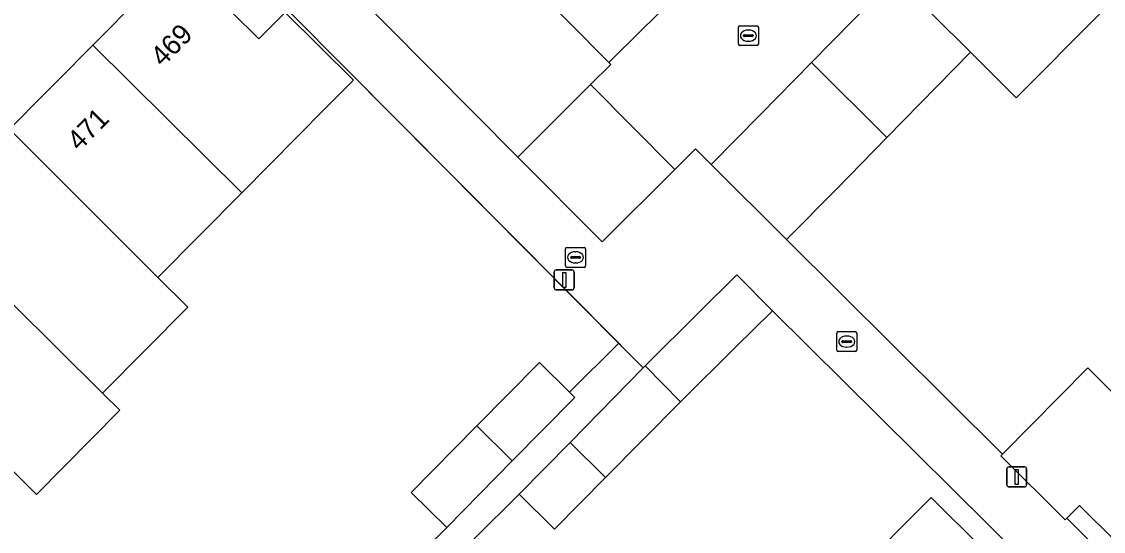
# Model space of a CAD drawing. Extents: x 157767 to 159172, y 387839 to 389425.
# Drawn here: x 158498.2 to 158552.4, y 388638.7 to 388664.2 of the extents above; entities that cross this region are included whole.
import ezdxf

# ---------------------------------------------------------------- set-up
doc = ezdxf.new("R2010")
doc.units = 0
for name, color, linetype in [('IMGEO_Erf', 7, 'Continuous'), ('IMGEO_Kolk', 7, 'Continuous'), ('IMGEO_Lichtmast', 7, 'Continuous'), ('IMGEO_Muur', 7, 'Continuous'), ('IMGEO_Pand', 7, 'Continuous'), ('IMGEO_Pand_nummerreeks', 7, 'Continuous'), ('IMGEO_Rijbaan_lokaal_open', 7, 'Continuous'), ('IMGEO_Voetpad_open', 7, 'Continuous')]:
    doc.layers.add(name, color=color, linetype=linetype)

msp = doc.modelspace()

# ---------------------------------------------------------------- linework, layer by layer
at = {"layer": 'IMGEO_Erf'}
for points in [[(158546.341, 388723.709), (158510.259, 388687.466), (158501.753, 388678.922), (158505.439, 388675.205), (158523.076, 388657.421), (158526.715, 388661.052), (158527.731, 388662.054), (158527.632, 388662.153), (158523.58, 388666.261), (158525.22, 388667.879), (158527.265, 388669.896), (158529.359, 388671.961), (158533.41, 388667.852), (158535.054, 388669.64), (158531, 388673.762), (158534.757, 388677.506), (158538.496, 388681.232), (158542.177, 388684.9), (158545.934, 388688.643)], [(158583.08, 388667.92), (158588.259, 388662.804), (158583.936, 388658.428), (158579.707, 388654.148), (158577.893, 388655.963), (158577.778, 388655.847), (158573.708, 388651.728), (158569.493, 388647.462), (158565.416, 388643.335), (158567.187, 388641.586), (158567.036, 388641.433), (158562.851, 388637.197), (158558.485, 388632.778), (158551.208, 388639.968), (158550.58, 388639.332), (158559.524, 388630.436), (158589.411, 388660.505), (158590.346, 388661.446), (158570.547, 388691.173)], [(158517.413, 388636.756), (158519.519, 388638.876), (158517.743, 388640.628), (158521.029, 388643.961), (158524.159, 388647.135), (158525.669, 388645.646), (158528.133, 388648.093), (158514.447, 388661.869), (158503.37, 388673.018)], [(158497.617, 388658.816), (158499.351, 388660.566), (158500, 388661.22), (158501.791, 388663.027), (158504.286, 388665.543), (158506.07, 388667.343), (158510.111, 388663.337), (158511.427, 388664.665), (158514.846, 388661.277), (158513.413, 388659.831), (158509.252, 388655.633), (158505.05, 388651.394), (158506.554, 388649.904), (158502.276, 388645.589), (158503.136, 388644.739), (158498.963, 388640.519), (158496.593, 388642.862)], [(158552.247, 388664.614), (158548.045, 388660.386), (158545.753, 388662.674), (158541.568, 388658.402), (158539.036, 388655.819), (158536.538, 388653.299), (158547.353, 388642.542), (158551.626, 388646.865), (158554.692, 388643.836), (158555.434, 388644.587), (158559.487, 388648.69), (158559.625, 388648.83), (158557.863, 388650.588), (158562.069, 388654.845), (158559.848, 388657.054), (158558.741, 388658.154), (158562.953, 388662.418), (158566.282, 388659.109), (158570.49, 388663.369), (158572.289, 388661.57), (158572.441, 388661.724), (158576.532, 388665.865)], [(158557.412, 388628.36), (158535.834, 388649.727), (158533.987, 388647.893), (158531.236, 388645.162), (158527.465, 388641.374), (158524.921, 388638.792), (158523.143, 388640.544), (158520.891, 388638.301), (158522.641, 388636.562), (158519.999, 388633.901), (158519.738, 388633.638), (158517.422, 388631.306), (158515.671, 388633.045), (158514.274, 388631.704), (158517.268, 388628.735), (158513.709, 388625.147), (158512.467, 388626.379), (158509.895, 388623.785), (158508.143, 388625.522), (158505.144, 388622.5), (158507.984, 388619.682), (158506.444, 388618.145), (158521.077, 388603.498)], [(158539.881, 388636.45), (158543.785, 388640.377), (158551.243, 388632.962)]]:
    msp.add_lwpolyline(points, dxfattribs=at)
at = {"layer": 'IMGEO_Kolk'}
for p, q in [((158534.129, 388663.073), (158534.129, 388663.925)), ((158534.204, 388663.999), (158535.056, 388663.999)), ((158534.388, 388663.493), (158534.388, 388663.505)), ((158534.431, 388663.542), (158534.829, 388663.542)), ((158534.617, 388663.779), (158534.642, 388663.779)), ((158534.872, 388663.505), (158534.872, 388663.493)), ((158535.13, 388663.925), (158535.13, 388663.073)), ((158535.056, 388662.999), (158534.204, 388662.999)), ((158534.826, 388663.456), (158534.428, 388663.456)), ((158534.64, 388663.219), (158534.615, 388663.219)), ((158525.469, 388651.972), (158525.469, 388652.824)), ((158525.544, 388652.898), (158526.396, 388652.898)), ((158525.957, 388652.678), (158525.982, 388652.678)), ((158526.47, 388652.824), (158526.47, 388651.972)), ((158525.728, 388652.392), (158525.728, 388652.404)), ((158526.166, 388652.355), (158525.768, 388652.355)), ((158525.771, 388652.441), (158526.169, 388652.441)), ((158526.212, 388652.404), (158526.212, 388652.392)), ((158526.396, 388651.898), (158525.544, 388651.898)), ((158525.98, 388652.118), (158525.955, 388652.118)), ((158539.055, 388647.754), (158539.055, 388648.606)), ((158539.13, 388648.68), (158539.982, 388648.68)), ((158539.543, 388648.46), (158539.568, 388648.46)), ((158540.056, 388648.606), (158540.056, 388647.754)), ((158539.314, 388648.174), (158539.314, 388648.186)), ((158539.752, 388648.137), (158539.354, 388648.137)), ((158539.357, 388648.223), (158539.755, 388648.223)), ((158539.566, 388647.9), (158539.541, 388647.9)), ((158539.798, 388648.186), (158539.798, 388648.174)), ((158539.982, 388647.68), (158539.13, 388647.68))]:
    msp.add_line(p, q, dxfattribs=at)
for points in [[(158534.129, 388663.073), (158534.129, 388663.925)], [(158534.204, 388663.999), (158535.056, 388663.999)], [(158535.13, 388663.925), (158535.13, 388663.073)], [(158535.056, 388662.999), (158534.204, 388662.999)], [(158525.469, 388651.972), (158525.469, 388652.824)], [(158525.544, 388652.898), (158526.396, 388652.898)], [(158526.47, 388652.824), (158526.47, 388651.972)], [(158526.396, 388651.898), (158525.544, 388651.898)], [(158539.055, 388647.754), (158539.055, 388648.606)], [(158539.13, 388648.68), (158539.982, 388648.68)], [(158540.056, 388648.606), (158540.056, 388647.754)], [(158539.982, 388647.68), (158539.13, 388647.68)]]:
    msp.add_lwpolyline(points, dxfattribs=at)
for centre, radius, start, end in [((158534.206, 388663.923), 0.0765, 91.552, 178.448), ((158534.206, 388663.923), 0.0765, 91.552, 178.448), ((158534.428, 388663.502), 0.0403, 85.8775, 175.7526), ((158534.833, 388663.504), 0.0386, 1.7309, 96.639), ((158535.054, 388663.923), 0.0765, 1.552, 88.448), ((158535.054, 388663.923), 0.0765, 1.552, 88.448), ((158534.206, 388663.075), 0.0765, 181.552, 268.448), ((158534.206, 388663.075), 0.0765, 181.552, 268.448), ((158534.425, 388663.492), 0.0366, 178.938, 274.7102), ((158534.829, 388663.499), 0.043, 264.8664, 352.4533), ((158535.054, 388663.075), 0.0765, 271.552, 358.448), ((158535.054, 388663.075), 0.0765, 271.552, 358.448), ((158525.546, 388652.822), 0.0765, 91.552, 178.448), ((158525.546, 388652.822), 0.0765, 91.552, 178.448), ((158526.394, 388652.822), 0.0765, 1.552, 88.448), ((158526.394, 388652.822), 0.0765, 1.552, 88.448), ((158525.768, 388652.401), 0.0403, 85.8775, 175.7526), ((158525.765, 388652.391), 0.0366, 178.938, 274.7102), ((158526.169, 388652.398), 0.043, 264.8664, 352.4533), ((158526.173, 388652.403), 0.0386, 1.7309, 96.639), ((158525.546, 388651.974), 0.0765, 181.552, 268.448), ((158525.546, 388651.974), 0.0765, 181.552, 268.448), ((158526.394, 388651.974), 0.0765, 271.552, 358.448), ((158526.394, 388651.974), 0.0765, 271.552, 358.448), ((158539.132, 388648.604), 0.0765, 91.552, 178.448), ((158539.132, 388648.604), 0.0765, 91.552, 178.448), ((158539.98, 388648.604), 0.0765, 1.552, 88.448), ((158539.98, 388648.604), 0.0765, 1.552, 88.448), ((158539.354, 388648.183), 0.0403, 85.8775, 175.7526), ((158539.351, 388648.173), 0.0366, 178.938, 274.7102), ((158539.755, 388648.18), 0.043, 264.8664, 352.4533), ((158539.759, 388648.185), 0.0386, 1.7309, 96.639), ((158539.132, 388647.756), 0.0765, 181.552, 268.448), ((158539.132, 388647.756), 0.0765, 181.552, 268.448), ((158539.98, 388647.756), 0.0765, 271.552, 358.448), ((158539.98, 388647.756), 0.0765, 271.552, 358.448)]:
    msp.add_arc(centre, radius, start, end, dxfattribs=at)
for centre, major_axis, ratio, start_param, end_param in [((158534.616, 388663.499), (-0.387, 0.002), 0.722429, 4.712389, 7.853982), ((158534.641, 388663.499), (-0.39, 0.002), 0.717154, 1.570796, 4.712389), ((158525.956, 388652.398), (-0.387, 0.002), 0.722429, 4.712389, 7.853982), ((158525.981, 388652.398), (-0.39, 0.002), 0.717154, 1.570796, 4.712389), ((158539.542, 388648.18), (-0.387, 0.002), 0.722429, 4.712389, 7.853982), ((158539.567, 388648.18), (-0.39, 0.002), 0.717154, 1.570796, 4.712389)]:
    msp.add_ellipse(centre, major_axis=major_axis, ratio=ratio, start_param=start_param, end_param=end_param, dxfattribs=at)
at = {"layer": 'IMGEO_Lichtmast'}
for p, q in [((158524.907, 388650.867), (158524.907, 388651.667)), ((158524.907, 388651.667), (158524.907, 388650.867)), ((158525.007, 388651.767), (158525.797, 388651.767)), ((158525.797, 388651.767), (158525.007, 388651.767)), ((158525.897, 388651.667), (158525.897, 388650.867)), ((158525.897, 388650.867), (158525.897, 388651.667)), ((158525.797, 388650.767), (158525.007, 388650.767)), ((158525.007, 388650.767), (158525.797, 388650.767)), ((158547.676, 388641.906), (158548.466, 388641.906)), ((158548.466, 388641.906), (158547.676, 388641.906)), ((158547.576, 388641.006), (158547.576, 388641.806)), ((158547.576, 388641.806), (158547.576, 388641.006)), ((158548.566, 388641.806), (158548.566, 388641.006)), ((158548.566, 388641.006), (158548.566, 388641.806)), ((158548.466, 388640.906), (158547.676, 388640.906)), ((158547.676, 388640.906), (158548.466, 388640.906))]:
    msp.add_line(p, q, dxfattribs=at)
for points in [[(158525.327, 388651.642), (158525.477, 388651.642), (158525.477, 388650.892), (158525.327, 388650.892), (158525.327, 388651.642)], [(158547.996, 388641.781), (158548.146, 388641.781), (158548.146, 388641.031), (158547.996, 388641.031), (158547.996, 388641.781)]]:
    msp.add_lwpolyline(points, dxfattribs=at)
for centre, start, end in [((158525.007, 388651.667), 90, 180), ((158525.007, 388651.667), 90, 180), ((158525.797, 388651.667), 0, 90), ((158525.797, 388651.667), 360, 90), ((158525.007, 388650.867), 180, 270), ((158525.007, 388650.867), 180, 270), ((158525.797, 388650.867), 270, 0), ((158525.797, 388650.867), 270, 0), ((158547.676, 388641.806), 90, 180), ((158547.676, 388641.806), 90, 180), ((158548.466, 388641.806), 0, 90), ((158548.466, 388641.806), 360, 90), ((158547.676, 388641.006), 180, 270), ((158547.676, 388641.006), 180, 270), ((158548.466, 388641.006), 270, 0), ((158548.466, 388641.006), 270, 0)]:
    msp.add_arc(centre, 0.1, start, end, dxfattribs=at)
at = {"layer": 'IMGEO_Muur'}
msp.add_lwpolyline([(158528.371, 388647.854), (158514.447, 388661.869)], dxfattribs=at)
at = {"layer": 'IMGEO_Pand'}
for points in [[(158546.144, 388670.681), (158541.985, 388666.434), (158545.753, 388662.674), (158548.045, 388660.386), (158552.247, 388664.614), (158549.903, 388666.943)], [(158531.313, 388665.783), (158527.265, 388669.896), (158525.22, 388667.879), (158523.58, 388666.261), (158527.632, 388662.153), (158529.273, 388663.77)], [(158514.846, 388661.277), (158511.427, 388664.665), (158510.111, 388663.337), (158506.07, 388667.343), (158504.286, 388665.543), (158501.791, 388663.027), (158509.252, 388655.633), (158513.413, 388659.831)], [(158545.753, 388662.674), (158541.985, 388666.434), (158537.798, 388662.159), (158541.568, 388658.402)], [(158497.617, 388658.816), (158500, 388656.437), (158505.05, 388651.394), (158509.252, 388655.633), (158501.791, 388663.027), (158500, 388661.22), (158499.351, 388660.566)], [(158541.568, 388658.402), (158537.798, 388662.159), (158535.235, 388659.544), (158532.764, 388657.052), (158536.538, 388653.299), (158539.036, 388655.819)], [(158523.076, 388657.421), (158527.313, 388653.173), (158530.953, 388656.804), (158526.715, 388661.052)], [(158497.617, 388658.816), (158495.855, 388657.039), (158493.31, 388654.47), (158500, 388647.845), (158502.276, 388645.589), (158506.554, 388649.904), (158505.05, 388651.394), (158500, 388656.437)], [(158489.124, 388650.247), (158496.593, 388642.862), (158498.963, 388640.519), (158503.136, 388644.739), (158502.276, 388645.589), (158500, 388647.845), (158493.31, 388654.47), (158490.897, 388652.037)], [(158529.451, 388646.96), (158531.236, 388645.162), (158533.987, 388647.893), (158535.834, 388649.727), (158534.049, 388651.525), (158532.202, 388649.691)], [(158525.935, 388645.383), (158525.669, 388645.646), (158524.159, 388647.135), (158521.029, 388643.961), (158522.801, 388642.205)], [(158531.236, 388645.162), (158529.451, 388646.96), (158529.355, 388646.863), (158525.695, 388643.134), (158527.465, 388641.374)], [(158555.434, 388644.587), (158554.692, 388643.836), (158551.626, 388646.865), (158547.353, 388642.542), (158547.268, 388642.455), (158550.505, 388639.257), (158550.58, 388639.332), (158551.208, 388639.968), (158558.485, 388632.778), (158562.851, 388637.197)], [(158522.801, 388642.205), (158521.029, 388643.961), (158517.743, 388640.628), (158519.519, 388638.876)], [(158525.695, 388643.134), (158523.143, 388640.544), (158524.921, 388638.792), (158527.465, 388641.374)], [(158547.359, 388629.055), (158549.438, 388631.146), (158551.243, 388632.962), (158543.785, 388640.377), (158539.881, 388636.45)]]:
    msp.add_lwpolyline(points, close=True, dxfattribs=at)
at = {"layer": 'IMGEO_Rijbaan_lokaal_open'}
msp.add_lwpolyline([(158531.313, 388665.783), (158529.273, 388663.77), (158527.632, 388662.153), (158527.731, 388662.054), (158526.715, 388661.052), (158530.953, 388656.804), (158531.974, 388657.838), (158532.764, 388657.052), (158535.235, 388659.544), (158537.798, 388662.159), (158541.985, 388666.434)], dxfattribs=at)
at = {"layer": 'IMGEO_Voetpad_open'}
msp.add_lwpolyline([(158503.37, 388673.018), (158514.447, 388661.869), (158528.133, 388648.093), (158528.371, 388647.854), (158529.355, 388646.863), (158529.451, 388646.96), (158532.202, 388649.691), (158534.049, 388651.525), (158535.834, 388649.727), (158557.412, 388628.36), (158559.524, 388630.436), (158550.58, 388639.332), (158550.505, 388639.257), (158547.268, 388642.455), (158547.353, 388642.542), (158536.538, 388653.299), (158532.764, 388657.052), (158531.974, 388657.838), (158530.953, 388656.804), (158527.313, 388653.173), (158523.076, 388657.421), (158505.439, 388675.205)], dxfattribs=at)
msp.add_lwpolyline([(158518.249, 388635.641), (158520.891, 388638.301), (158523.143, 388640.544), (158525.695, 388643.134), (158529.355, 388646.863), (158528.371, 388647.854), (158528.133, 388648.093), (158525.669, 388645.646), (158525.935, 388645.383), (158522.801, 388642.205), (158519.519, 388638.876), (158517.413, 388636.756), (158514.327, 388633.656), (158510.978, 388630.291), (158508.952, 388628.26), (158505.8, 388625.119), (158504.156, 388623.481), (158505.144, 388622.5), (158508.143, 388625.522), (158510.714, 388628.115), (158513.369, 388630.792), (158514.274, 388631.704), (158515.671, 388633.045)], close=True, dxfattribs=at)

# ---------------------------------------------------------------- texts
at = {"layer": 'IMGEO_Pand_nummerreeks'}
for s, rotation, p in [('469', 45.2465, (158505.289, 388661.897)), ('471', 45.2556, (158501.109, 388657.68))]:
    msp.add_text(s, height=1, rotation=rotation, dxfattribs=at).set_placement(p)

doc.saveas('drawing.dxf')
